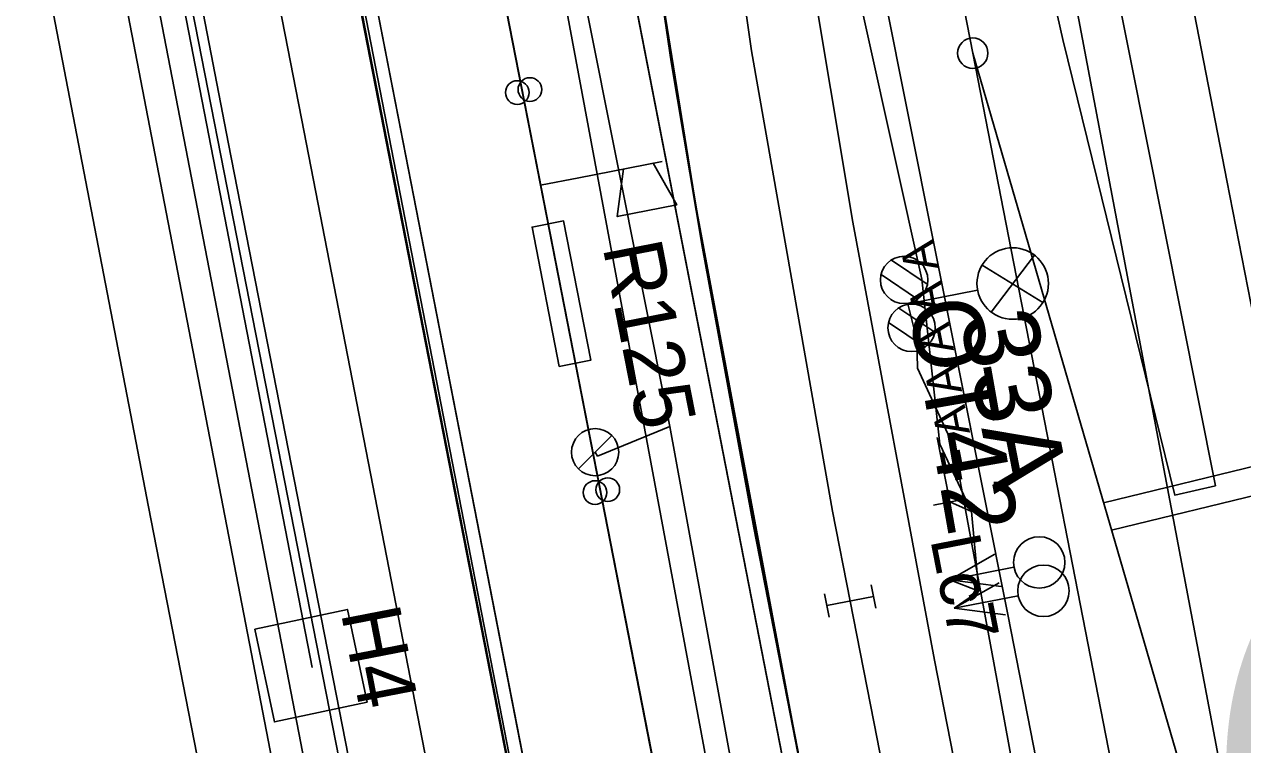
# Model space of a CAD drawing. Extents: x -545736 to -544888, y -1122892 to -1119128.
# Drawn here: x -545188.01 to -545162.3, y -1122058.82 to -1122043.63 of the extents above; entities that cross this region are included whole.
import ezdxf

# ---------------------------------------------------------------- set-up
doc = ezdxf.new("R2010")
doc.units = 0
for name, color, linetype in [('osvětlené plochy-hodnota-obrys', 7, 'Continuous'), ('Podbarveni_Nastupiste', 7, 'Continuous'), ('Podbarveni_Zastreseni_Pozemni', 7, 'Continuous'), ('Vrstva 1', 7, 'Continuous'), ('Vrstva 1 - Koleje', 7, 'Continuous'), ('Vrstva 11 - Trakce', 7, 'Continuous'), ('Vrstva 14_zastreseni a nastupiste', 7, 'Continuous'), ('Vrstva 16_plochy', 7, 'Continuous'), ('Vrstva 2 - Vyhybky', 7, 'Continuous'), ('Vrstva 23', 7, 'Continuous'), ('Vrstva 23 - PHS - pozemni - schody - eskalatory', 7, 'Continuous'), ('Vrstva 25', 7, 'Continuous'), ('Vrstva 26', 7, 'Continuous'), ('Vrstva 28 - zabzar', 7, 'Continuous'), ('Vrstva 29 - sdelzar', 7, 'Continuous'), ('Vrstva 3 - Lisy - Pocitaci body', 7, 'Continuous'), ('Vrstva 33 - prvky sdelzar', 7, 'Continuous'), ('Vrstva 4 - Teren - stezky - prechody - plochy', 7, 'Continuous'), ('Vrstva 41', 7, 'Continuous'), ('Vrstva 42', 7, 'Continuous'), ('Vrstva 43', 7, 'Continuous'), ('Vrstva 44', 7, 'Continuous'), ('Vrstva 6 - Navesti', 7, 'Continuous'), ('Vrstva 7 - Namezniky-vystroj', 7, 'Continuous')]:
    doc.layers.add(name, color=color, linetype=linetype)

msp = doc.modelspace()

# ---------------------------------------------------------------- linework, layer by layer
at = {"layer": 'osvětlené plochy-hodnota-obrys'}
msp.add_lwpolyline([(-545132.033, -1122317.745), (-545201.844, -1121957.194), (-545188.779, -1121954.655), (-545199.189, -1121901.389)], dxfattribs=at)
at = {"layer": 'Podbarveni_Nastupiste'}
for points in [[(-545198.773, -1121951.627), (-545191.691, -1121987.986), (-545182.222, -1122036.609), (-545172.438, -1122086.699), (-545162.999, -1122135.094), (-545153.274, -1122184.937), (-545142.505, -1122240.181), (-545142.306, -1122241.006)], [(-545136.516, -1122239.976), (-545138.799, -1122227.627), (-545147.465, -1122183.189), (-545157.09, -1122133.892), (-545166.638, -1122084.896), (-545171.447, -1122060.234), (-545173.829, -1122047.49), (-545174.717, -1122041.983)]]:
    msp.add_lwpolyline(points, dxfattribs=at)
at = {"layer": 'Podbarveni_Zastreseni_Pozemni'}
for points in [[(-545197.881, -1121954.495), (-545191.312, -1121988.174), (-545181.806, -1122036.914), (-545172.146, -1122086.438), (-545162.65, -1122135.125), (-545152.971, -1122184.749), (-545143.515, -1122233.227)], [(-545138.257, -1122232.186), (-545147.796, -1122183.265), (-545157.406, -1122133.984), (-545166.925, -1122085.165), (-545175.89, -1122039.187)]]:
    msp.add_lwpolyline(points, dxfattribs=at)
at = {"layer": 'Vrstva 1'}
msp.add_lwpolyline([(-545171.524, -1122125.069), (-545174.635, -1122109.111), (-545178.563, -1122088.801), (-545181.831, -1122072.035), (-545185.39, -1122053.802), (-545190.2, -1122028.892), (-545193.908, -1122009.819), (-545198.17, -1121987.873), (-545202.45, -1121965.839), (-545203.994, -1121957.813)], dxfattribs=at)
at = {"layer": 'Vrstva 1 - Koleje'}
for points in [[(-545185.695, -1121928.619), (-545183.788, -1121938.392), (-545181.884, -1121948.167), (-545179.964, -1121958.007), (-545178.054, -1121967.8), (-545176.139, -1121977.604), (-545175.527, -1121980.741), (-545173.78, -1121989.695), (-545172.335, -1121997.117), (-545170.423, -1122006.932), (-545168.989, -1122014.279), (-545168.521, -1122016.677), (-545168.51, -1122016.735), (-545167.951, -1122019.64), (-545166.744, -1122025.83), (-545165.674, -1122031.328), (-545164.107, -1122039.354), (-545162.631, -1122046.922), (-545161.94, -1122050.474), (-545160.406, -1122058.34), (-545159.059, -1122065.253), (-545158.132, -1122070.002), (-545157.157, -1122074.99), (-545153.328, -1122094.638)], [(-545199.342, -1121957.379), (-545196.999, -1121969.551), (-545195.085, -1121979.364), (-545193.173, -1121989.165), (-545190.849, -1122001.079), (-545189.753, -1122006.71), (-545187.83, -1122016.562), (-545185.924, -1122026.325), (-545184.013, -1122036.136), (-545182.107, -1122045.899), (-545180.267, -1122055.344), (-545178.296, -1122065.456), (-545176.383, -1122075.263), (-545174.481, -1122085.012)], [(-545180.755, -1121978.799), (-545180.602, -1121979.584), (-545177.577, -1121995.1), (-545176.23, -1122011.569), (-545175.692, -1122018.007), (-545174.894, -1122027.054), (-545174.532, -1122030.444), (-545174.07, -1122034.355), (-545172.665, -1122044.184), (-545170.952, -1122053.893), (-545170.583, -1122055.789), (-545170.016, -1122058.695), (-545169.058, -1122063.614), (-545167.166, -1122073.3), (-545165.233, -1122083.213)], [(-545170.598, -1122030.894), (-545170.447, -1122031.669), (-545167.995, -1122044.234), (-545162.377, -1122063.536), (-545158.896, -1122075.51), (-545153.328, -1122094.638), (-545150.875, -1122107.224), (-545150.724, -1122107.999)], [(-545170.598, -1122030.894), (-545170.447, -1122031.669), (-545167.995, -1122044.234), (-545164.159, -1122063.889), (-545162.797, -1122070.887), (-545161.341, -1122078.359)]]:
    msp.add_lwpolyline(points, dxfattribs=at)
at = {"layer": 'Vrstva 11 - Trakce'}
for p, q in [((-545169.713, -1122048.599), (-545168.955, -1122049.109)), ((-545169.928, -1122048.905), (-545169.16, -1122049.423)), ((-545169.556, -1122049.61), (-545168.798, -1122050.12)), ((-545169.771, -1122049.916), (-545169.003, -1122050.434))]:
    msp.add_line(p, q, dxfattribs=at)
for centre in [(-545169.444, -1122049.016), (-545169.287, -1122050.027)]:
    msp.add_circle(centre, 0.5, dxfattribs=at)
at = {"layer": 'Vrstva 14_zastreseni a nastupiste'}
for points in [[(-545198.773, -1121951.627), (-545198.793, -1121951.631), (-545197.668, -1121957.434), (-545195.753, -1121967.224), (-545195.374, -1121969.187), (-545193.463, -1121979.015), (-545191.56, -1121988.764), (-545189.639, -1121998.596), (-545187.731, -1122008.385), (-545185.791, -1122018.31), (-545183.91, -1122027.957), (-545182.003, -1122037.734), (-545180.094, -1122047.536), (-545178.189, -1122057.285), (-545176.275, -1122067.11), (-545174.372, -1122076.877), (-545172.469, -1122086.648)], [(-545198.773, -1121951.627), (-545197.637, -1121957.485), (-545195.722, -1121967.275), (-545195.343, -1121969.238), (-545193.432, -1121979.066), (-545191.529, -1121988.815), (-545189.608, -1121998.647), (-545187.7, -1122008.436), (-545185.76, -1122018.361), (-545183.879, -1122028.008), (-545181.972, -1122037.785), (-545180.063, -1122047.587), (-545178.158, -1122057.336), (-545176.244, -1122067.161), (-545174.341, -1122076.928), (-545172.438, -1122086.699)], [(-545138.248, -1122232.184), (-545147.826, -1122183.078), (-545157.444, -1122133.764), (-545166.966, -1122084.945), (-545176.486, -1122036.133), (-545186.124, -1121986.718), (-545192.612, -1121953.456)], [(-545192.608, -1121953.452), (-545186.031, -1121987.181), (-545176.442, -1122036.358), (-545166.925, -1122085.165), (-545157.406, -1122133.984), (-545147.796, -1122183.265), (-545138.257, -1122232.186)], [(-545143.529, -1122233.23), (-545153.022, -1122184.547), (-545162.697, -1122134.935), (-545172.201, -1122086.2), (-545181.882, -1122036.553), (-545191.387, -1121987.814), (-545197.884, -1121954.495)], [(-545197.881, -1121954.495), (-545191.312, -1121988.174), (-545181.806, -1122036.914), (-545172.146, -1122086.438), (-545162.65, -1122135.125), (-545152.971, -1122184.749), (-545143.515, -1122233.229)], [(-545166.122, -1122087.54), (-545168.031, -1122077.749), (-545169.938, -1122067.956), (-545170.705, -1122064.047), (-545171.849, -1122058.169), (-545172.612, -1122054.245), (-545173.697, -1122048.346), (-545174.358, -1122044.42), (-545175.233, -1122038.481), (-545175.765, -1122034.538), (-545176.235, -1122030.576)], [(-545166.109, -1122087.545), (-545168.018, -1122077.754), (-545169.925, -1122067.961), (-545170.692, -1122064.052), (-545171.836, -1122058.174), (-545172.599, -1122054.25), (-545173.684, -1122048.351), (-545174.345, -1122044.425), (-545175.22, -1122038.486), (-545175.752, -1122034.543), (-545176.222, -1122030.581)]]:
    msp.add_lwpolyline(points, dxfattribs=at)
for centre in [(-545177.607, -1122045.064), (-545177.34, -1122045.002), (-545175.697, -1122053.441), (-545175.967, -1122053.502)]:
    msp.add_circle(centre, 0.25, dxfattribs=at)
at = {"layer": 'Vrstva 16_plochy'}
for points in [[(-545172.438, -1122086.699), (-545174.341, -1122076.928), (-545176.244, -1122067.161), (-545178.158, -1122057.336), (-545180.063, -1122047.587), (-545181.972, -1122037.785), (-545183.879, -1122028.008), (-545185.76, -1122018.361), (-545187.7, -1122008.436), (-545189.608, -1121998.647), (-545191.529, -1121988.815), (-545193.432, -1121979.066), (-545195.343, -1121969.238), (-545195.722, -1121967.275), (-545197.637, -1121957.485), (-545198.773, -1121951.627)], [(-545191.666, -1121954.261), (-545190.385, -1121960.89), (-545188.839, -1121968.754), (-545186.173, -1121982.495), (-545184.812, -1121990.382), (-545183.939, -1121996.325), (-545183.194, -1122002.287), (-545182.564, -1122008.263), (-545182.073, -1122013.405), (-545178.629, -1122031.034), (-545176.235, -1122030.576), (-545175.765, -1122034.538), (-545175.233, -1122038.481), (-545174.358, -1122044.42), (-545173.697, -1122048.346), (-545172.612, -1122054.245), (-545171.849, -1122058.169), (-545170.705, -1122064.047), (-545169.938, -1122067.956), (-545168.031, -1122077.749), (-545166.122, -1122087.54)]]:
    msp.add_lwpolyline(points, dxfattribs=at)
at = {"layer": 'Vrstva 2 - Vyhybky'}
for points in [[(-545170.598, -1122030.894), (-545170.447, -1122031.669), (-545167.995, -1122044.234), (-545164.159, -1122063.889)], [(-545167.995, -1122044.234), (-545162.377, -1122063.536)]]:
    msp.add_lwpolyline(points, dxfattribs=at)
msp.add_circle((-545167.995, -1122044.234), 0.32, dxfattribs=at)
at = {"layer": 'Vrstva 23'}
msp.add_lwpolyline([(-545186.465, -1122014.335), (-545168.578, -1122106.371), (-545165.547, -1122105.845)], dxfattribs=at)
at = {"layer": 'Vrstva 23 - PHS - pozemni - schody - eskalatory'}
msp.add_lwpolyline([(-545176.721, -1122050.841), (-545176.058, -1122050.712), (-545176.631, -1122047.771), (-545177.294, -1122047.901)], close=True, dxfattribs=at)
at = {"layer": 'Vrstva 25'}
for p, q in [((-545166.694, -1122048.495), (-545167.607, -1122049.694)), ((-545166.515, -1122049.494), (-545167.799, -1122048.703)), ((-545167.894, -1122049.235), (-545169.366, -1122049.522))]:
    msp.add_line(p, q, dxfattribs=at)
msp.add_circle((-545167.153, -1122049.093), 0.754, dxfattribs=at)
at = {"layer": 'Vrstva 26'}
for points in [[(-545195.654, -1121988.767), (-545195.18, -1121989.223), (-545187.569, -1122027.475), (-545180.363, -1122064.26), (-545172.911, -1122102.258), (-545175.755, -1122102.852), (-545177.675, -1122103.151), (-545178.018, -1122103.363), (-545177.842, -1122104.444), (-545175.244, -1122116.91), (-545174.048, -1122121.099), (-545173.902, -1122123.794), (-545172.196, -1122133.711), (-545171.232, -1122138.713), (-545170.128, -1122141.107), (-545170.035, -1122141.928), (-545170.255, -1122143.199), (-545168.934, -1122149.868), (-545168.557, -1122151.414), (-545168.549, -1122152.817), (-545167.193, -1122160.014), (-545166.201, -1122166.567)], [(-545160.775, -1122095.518), (-545161.014, -1122093.734), (-545163.502, -1122079.184), (-545167.551, -1122057.091), (-545168.392, -1122052.538), (-545169.161, -1122050.878), (-545169.174, -1122050.278), (-545169.366, -1122049.522)]]:
    msp.add_lwpolyline(points, dxfattribs=at)
at = {"layer": 'Vrstva 28 - zabzar'}
msp.add_line((-545168.48, -1122053.7), (-545168.02, -1122053.9), dxfattribs=at)
for points in [[(-545172.5, -1122107.59), (-545172.99, -1122107.49), (-545173.29, -1122106.13), (-545172.71, -1122106.28), (-545171.99, -1122106.26), (-545168.96, -1122105.62), (-545167.47, -1122105.34), (-545166.46, -1122104.87), (-545165.93, -1122104.57), (-545164.73, -1122104.18), (-545170.48, -1122076), (-545178.03, -1122035.45), (-545179.66, -1122031.35), (-545179.59, -1122031.26), (-545169.01, -1122029.68)], [(-545167.87, -1122055.58), (-545168.02, -1122053.9), (-545168.69, -1122052.48), (-545169.07, -1122049), (-545170.81, -1122041.17), (-545172.33, -1122033.1), (-545172.7, -1122031.07), (-545169.01, -1122029.68)], [(-545168.48, -1122055.34), (-545167.87, -1122055.58), (-545168.39, -1122055.94)]]:
    msp.add_lwpolyline(points, dxfattribs=at)
at = {"layer": 'Vrstva 29 - sdelzar'}
for p, q in [((-545170.88, -1122078.92), (-545195.7, -1121951.95)), ((-545176.31, -1122046.86), (-545177.12, -1122047.02))]:
    msp.add_line(p, q, dxfattribs=at)
for points in [[(-545141.59, -1122228.62), (-545144.06, -1122216.03), (-545147.37, -1122199.08), (-545150.66, -1122182.28), (-545153.96, -1122165.39), (-545157.26, -1122148.51), (-545160.57, -1122131.6), (-545163.89, -1122114.65), (-545167.28, -1122097.28), (-545170.47, -1122080.98), (-545173.77, -1122064.13), (-545177.12, -1122047.02), (-545180.38, -1122030.35), (-545180.51, -1122029.8), (-545183.68, -1122013.47), (-545187, -1121996.49), (-545190.31, -1121979.56), (-545193.64, -1121962.56), (-545195.18, -1121954.67), (-545202.44, -1121916.94)], [(-545144.46, -1122213.97), (-545194.03, -1121960.56), (-545195.67, -1121951.86)]]:
    msp.add_lwpolyline(points, dxfattribs=at)
at = {"layer": 'Vrstva 3 - Lisy - Pocitaci body'}
for p, q in [((-545168.48, -1122055.34), (-545167.53, -1122054.803)), ((-545168.48, -1122055.34), (-545167.126, -1122055.076)), ((-545170.044, -1122055.939), (-545170.14, -1122055.448)), ((-545168.48, -1122055.34), (-545167.398, -1122055.48)), ((-545168.39, -1122055.94), (-545167.44, -1122055.403)), ((-545171.026, -1122056.13), (-545171.122, -1122055.639)), ((-545171.074, -1122055.885), (-545170.092, -1122055.693)), ((-545168.39, -1122055.94), (-545167.036, -1122055.676)), ((-545168.39, -1122055.94), (-545167.308, -1122056.08))]:
    msp.add_line(p, q, dxfattribs=at)
for centre in [(-545166.593, -1122054.974), (-545166.503, -1122055.574)]:
    msp.add_circle(centre, 0.542, dxfattribs=at)
at = {"layer": 'Vrstva 33 - prvky sdelzar'}
msp.add_line((-545176.31, -1122046.86), (-545174.551, -1122046.516), dxfattribs=at)
msp.add_lwpolyline([(-545174.74, -1122046.553), (-545174.241, -1122047.434), (-545175.498, -1122047.679), (-545175.368, -1122046.676)], dxfattribs=at)
at = {"layer": 'Vrstva 4 - Teren - stezky - prechody - plochy'}
for points in [[(-545202.565, -1121956.903), (-545201.056, -1121956.644), (-545199.526, -1121965.043), (-545191.386, -1122006.433), (-545183.698, -1122046.146), (-545176.813, -1122081.324), (-545170.865, -1122111.978), (-545164.201, -1122145.846), (-545158.369, -1122175.606), (-545150.392, -1122216.501), (-545142.671, -1122256.585), (-545144.174, -1122256.905)], [(-545202.565, -1121956.903), (-545200.961, -1121965.123), (-545192.99, -1122006.271), (-545185.214, -1122046.565), (-545178.591, -1122080.816), (-545172.231, -1122113.527), (-545166.05, -1122145.218), (-545159.636, -1122177.662), (-545152.008, -1122216.815), (-545144.174, -1122256.905)], [(-545172.469, -1122086.648), (-545174.372, -1122076.877), (-545176.275, -1122067.11), (-545178.189, -1122057.285), (-545180.094, -1122047.536), (-545182.003, -1122037.734), (-545183.91, -1122027.957)], [(-545162.874, -1122053.356), (-545163.734, -1122053.553), (-545166.097, -1122043.945), (-545168.081, -1122035.143), (-545169.353, -1122028.67), (-545167.937, -1122027.944)], [(-545162.874, -1122053.356), (-545167.937, -1122027.944)], [(-545169.353, -1122028.67), (-545172.446, -1122029.236), (-545173.096, -1122029.521), (-545176.13, -1122029.901), (-545176.222, -1122030.581), (-545175.752, -1122034.543), (-545175.22, -1122038.486), (-545174.345, -1122044.425), (-545173.684, -1122048.351), (-545172.599, -1122054.25), (-545171.836, -1122058.174), (-545170.692, -1122064.052), (-545169.925, -1122067.961), (-545168.018, -1122077.754), (-545166.109, -1122087.545)], [(-545130.366, -1122251.034), (-545131.253, -1122251.107), (-545132.894, -1122241.41), (-545134.482, -1122233.166), (-545143.993, -1122184.403), (-545152.068, -1122142.857), (-545160.819, -1122097.773), (-545168.806, -1122057.035), (-545170.526, -1122047.801), (-545171.946, -1122039.29), (-545172.394, -1122035.194), (-545171.448, -1122035.061)], [(-545130.366, -1122251.034), (-545131.796, -1122240.905), (-545132.966, -1122233.188), (-545134.639, -1122223.584), (-545142.301, -1122184.068), (-545150.498, -1122141.846), (-545159.147, -1122097.573), (-545167.246, -1122056.111), (-545171.448, -1122035.061)]]:
    msp.add_lwpolyline(points, dxfattribs=at)
at = {"layer": 'Vrstva 41'}
msp.add_lwpolyline([(-545183.147, -1122056.382), (-545181.191, -1122055.966), (-545180.775, -1122057.922), (-545182.731, -1122058.338), (-545183.147, -1122056.382)], dxfattribs=at)
at = {"layer": 'Vrstva 42'}
msp.add_lwpolyline([(-545200.311, -1121937.722), (-545199.74, -1121939.864), (-545198.486, -1121946.055), (-545198.782, -1121952.405), (-545201.965, -1121955.297), (-545200.981, -1121959.998), (-545197.52, -1121977.94), (-545189.718, -1122017.188), (-545181.934, -1122057.193)], dxfattribs=at)
at = {"layer": 'Vrstva 43'}
msp.add_line((-545176.318, -1122053.002), (-545175.613, -1122052.298), dxfattribs=at)
msp.add_circle((-545175.965, -1122052.65), 0.498, dxfattribs=at)
at = {"layer": 'Vrstva 44'}
for points in [[(-545168.732, -1122082.46), (-545171.358, -1122068.69), (-545174.387, -1122052.107), (-545177.853, -1122034.73), (-545177.808, -1122034.248), (-545177.904, -1122034.096), (-545178.098, -1122034.04), (-545180.376, -1122034.465), (-545180.551, -1122034.479), (-545180.662, -1122034.333), (-545184.014, -1122019.078)], [(-545156.673, -1122091.474), (-545168.002, -1122031.679), (-545168.03, -1122031.491)], [(-545175.966, -1122052.65), (-545175.912, -1122052.733), (-545174.387, -1122052.107)]]:
    msp.add_lwpolyline(points, dxfattribs=at)
at = {"layer": 'Vrstva 6 - Navesti'}
for p, q in [((-545168.745, -1122052.34), (-545168.48, -1122053.7)), ((-545168.824, -1122053.767), (-545168.136, -1122053.633))]:
    msp.add_line(p, q, dxfattribs=at)
at = {"layer": 'Vrstva 7 - Namezniky-vystroj'}
for p, q in [((-545165.235, -1122053.716), (-545161.485, -1122052.807)), ((-545165.067, -1122054.293), (-545161.37, -1122053.397))]:
    msp.add_line(p, q, dxfattribs=at)

# ---------------------------------------------------------------- texts
at = {"layer": 'osvětlené plochy-hodnota-obrys'}
msp.add_text('30', height=22.7812, rotation=281.0956, dxfattribs=at).set_placement((-545163.755, -1122052.96))
at = {"layer": 'Vrstva 11 - Trakce'}
msp.add_text('33A', height=1.6, rotation=281.0093, dxfattribs=at).set_placement((-545168.271, -1122049.807))
at = {"layer": 'Vrstva 25'}
msp.add_text('OT42', height=1.5, rotation=280.006, dxfattribs=at).set_placement((-545169.366, -1122049.522))
at = {"layer": 'Vrstva 33 - prvky sdelzar'}
msp.add_text('R125', height=1.25, rotation=281.0678, dxfattribs=at).set_placement((-545175.809, -1122048.317))
at = {"layer": 'Vrstva 41'}
msp.add_text('H4', height=1.25, rotation=281.0108, dxfattribs=at).set_placement((-545181.333, -1122056.026))
at = {"layer": 'Vrstva 6 - Navesti'}
for s, height, rotation, p in [('  F A A A A A ', 0.7, 101.0121, (-545167.793, -1122053.566)), ('Lc7', 1.05, 281.0286, (-545168.894, -1122054.489))]:
    msp.add_text(s, height=height, rotation=rotation, dxfattribs=at).set_placement(p)

doc.saveas('drawing.dxf')
